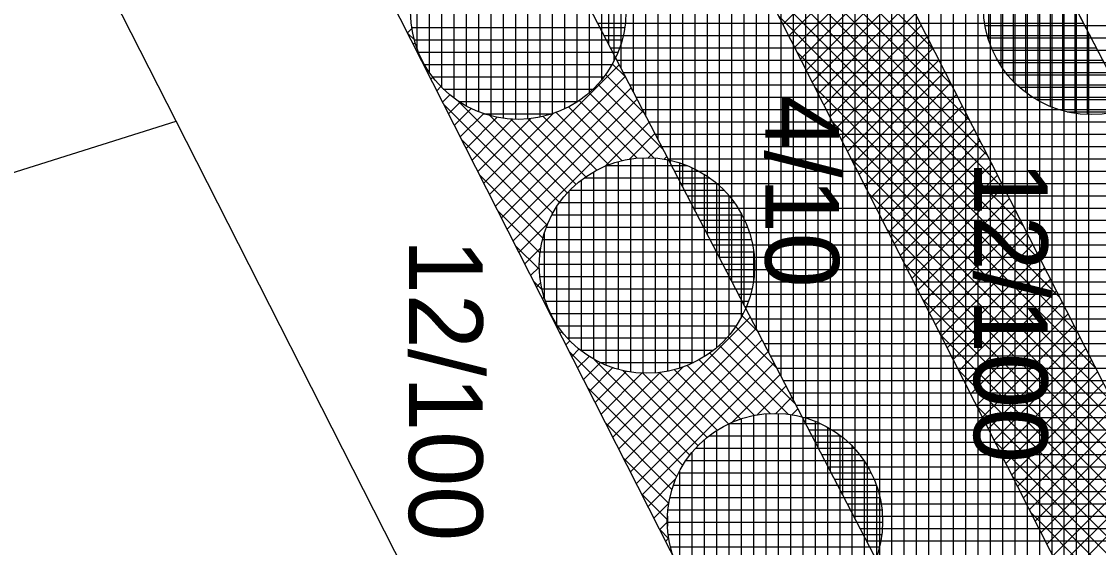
# Model space of a CAD drawing. Extents: x -565346 to -564154, y -1097386 to -1095620.
# Drawn here: x -564302.07 to -564284.58, y -1096108.82 to -1096100.28 of the extents above; entities that cross this region are included whole.
import ezdxf

# ---------------------------------------------------------------- set-up
doc = ezdxf.new("R2010")
doc.units = 0
for name, color, linetype in [('Vrstva 1', 7, 'Continuous'), ('Vrstva 40', 7, 'Continuous'), ('Vrstva 41', 7, 'Continuous'), ('Vrstva 42', 7, 'Continuous'), ('Vrstva 43', 7, 'Continuous'), ('Vrstva 44', 7, 'Continuous')]:
    doc.layers.add(name, color=color, linetype=linetype)

msp = doc.modelspace()

# ---------------------------------------------------------------- linework, layer by layer
at = {"layer": 'Vrstva 1'}
for p, q in [((-564286.49, -1096118.78), (-564303.06, -1096086.2)), ((-564299.56, -1096101.9), (-564306.61, -1096088.05)), ((-564455.123, -1096150.917), (-564299.56, -1096101.9)), ((-564289.91, -1096120.87), (-564299.56, -1096101.9))]:
    msp.add_line(p, q, dxfattribs=at)
at = {"layer": 'Vrstva 41'}
for points in [[(-564213.14, -1096212.119), (-564215.677, -1096213.942), (-564248.76, -1096171.14), (-564286.49, -1096118.78), (-564303.06, -1096086.2), (-564321.97, -1096050.57), (-564327.79, -1096006.41), (-564332.63, -1095955.35), (-564334.17, -1095918.36), (-564331.082, -1095918.814), (-564329.607, -1095955.228), (-564324.705, -1096006.855), (-564319.072, -1096049.639), (-564283.916, -1096117.222), (-564246.344, -1096169.361)], [(-564317.9, -1095918.68), (-564319.837, -1095918.359), (-564322.792, -1095953.471), (-564316.779, -1095990.732), (-564317.708, -1096006.365), (-564312.296, -1096047.478), (-564277.924, -1096113.563), (-564240.773, -1096165.119), (-564207.452, -1096208.029), (-564205.9, -1096206.84), (-564239.15, -1096163.95), (-564276.21, -1096112.52), (-564310.36, -1096046.86), (-564315.7, -1096006.29), (-564314.77, -1095990.63), (-564320.6, -1095954.5), (-564320.51, -1095950.21)]]:
    msp.add_lwpolyline(points, close=True, dxfattribs=at)
at = {"layer": 'Vrstva 42'}
for p, q in [((-564291.823, -1096096.163), (-564287.254, -1096100.732)), ((-564291.53, -1096096.738), (-564286.961, -1096101.308)), ((-564291.238, -1096097.314), (-564286.668, -1096101.883)), ((-564290.945, -1096097.89), (-564286.376, -1096102.459)), ((-564290.652, -1096098.465), (-564286.083, -1096103.034)), ((-564288.215, -1096098.842), (-564289.703, -1096100.33)), ((-564290.359, -1096099.041), (-564285.79, -1096103.61)), ((-564288.12, -1096099.029), (-564289.608, -1096100.518)), ((-564288.024, -1096099.217), (-564289.513, -1096100.705)), ((-564287.929, -1096099.404), (-564289.417, -1096100.893)), ((-564290.066, -1096099.616), (-564285.498, -1096104.185)), ((-564287.834, -1096099.592), (-564289.322, -1096101.08)), ((-564287.738, -1096099.779), (-564289.227, -1096101.268)), ((-564287.643, -1096099.967), (-564289.131, -1096101.455)), ((-564289.774, -1096100.192), (-564285.205, -1096104.761)), ((-564287.548, -1096100.154), (-564289.036, -1096101.643)), ((-564295.73, -1096100.396), (-564295.803, -1096100.469)), ((-564295.802, -1096100.471), (-564295.69, -1096100.583)), ((-564287.452, -1096100.342), (-564288.941, -1096101.83)), ((-564295.678, -1096100.627), (-564295.708, -1096100.656)), ((-564287.357, -1096100.529), (-564288.845, -1096102.018)), ((-564295.604, -1096100.835), (-564295.612, -1096100.844)), ((-564289.481, -1096100.768), (-564284.912, -1096105.337)), ((-564287.262, -1096100.717), (-564288.75, -1096102.205)), ((-564295.506, -1096101.02), (-564295.517, -1096101.031)), ((-564292.361, -1096100.987), (-564294.468, -1096103.093)), ((-564292.474, -1096100.971), (-564292.257, -1096101.188)), ((-564287.166, -1096100.904), (-564288.654, -1096102.393)), ((-564295.509, -1096101.047), (-564295.452, -1096101.104)), ((-564295.391, -1096101.188), (-564295.422, -1096101.219)), ((-564292.265, -1096101.173), (-564294.373, -1096103.281)), ((-564292.583, -1096101.145), (-564291.95, -1096101.777)), ((-564287.071, -1096101.092), (-564288.559, -1096102.58)), ((-564295.26, -1096101.339), (-564295.326, -1096101.406)), ((-564292.168, -1096101.359), (-564294.277, -1096103.468)), ((-564292.71, -1096101.301), (-564291.644, -1096102.367)), ((-564289.188, -1096101.343), (-564284.619, -1096105.912)), ((-564286.976, -1096101.279), (-564288.464, -1096102.768)), ((-564295.113, -1096101.475), (-564295.231, -1096101.593)), ((-564292.071, -1096101.545), (-564294.182, -1096103.656)), ((-564292.853, -1096101.44), (-564291.792, -1096102.501)), ((-564286.88, -1096101.467), (-564288.368, -1096102.955)), ((-564295.216, -1096101.622), (-564293.443, -1096103.395)), ((-564294.949, -1096101.594), (-564295.136, -1096101.781)), ((-564294.768, -1096101.696), (-564295.04, -1096101.968)), ((-564294.984, -1096101.572), (-564293.334, -1096103.222)), ((-564293.188, -1096101.67), (-564292.316, -1096102.542)), ((-564293.012, -1096101.564), (-564292.073, -1096102.503)), ((-564286.785, -1096101.654), (-564288.273, -1096103.142)), ((-564294.568, -1096101.779), (-564294.945, -1096102.156)), ((-564294.345, -1096101.838), (-564294.85, -1096102.343)), ((-564294.088, -1096101.865), (-564294.754, -1096102.531)), ((-564293.801, -1096101.861), (-564294.659, -1096102.718)), ((-564293.435, -1096101.777), (-564294.563, -1096102.906)), ((-564294.463, -1096101.81), (-564293.207, -1096103.066)), ((-564294.129, -1096101.861), (-564293.064, -1096102.927)), ((-564291.974, -1096101.731), (-564294.087, -1096103.843)), ((-564293.842, -1096101.865), (-564292.904, -1096102.803)), ((-564293.599, -1096101.825), (-564292.728, -1096102.697)), ((-564293.384, -1096101.758), (-564292.532, -1096102.609)), ((-564286.689, -1096101.842), (-564288.178, -1096103.33)), ((-564291.878, -1096101.917), (-564292.593, -1096102.632)), ((-564288.895, -1096101.919), (-564284.327, -1096106.488)), ((-564286.594, -1096102.029), (-564288.082, -1096103.517)), ((-564294.924, -1096102.198), (-564293.534, -1096103.587)), ((-564291.781, -1096102.103), (-564292.197, -1096102.519)), ((-564286.499, -1096102.217), (-564287.987, -1096103.705)), ((-564291.684, -1096102.289), (-564291.89, -1096102.495)), ((-564286.403, -1096102.404), (-564287.892, -1096103.892)), ((-564291.587, -1096102.475), (-564291.631, -1096102.519)), ((-564288.603, -1096102.495), (-564284.034, -1096107.063)), ((-564286.308, -1096102.592), (-564287.796, -1096104.08)), ((-564294.631, -1096102.773), (-564293.604, -1096103.8)), ((-564286.213, -1096102.779), (-564287.701, -1096104.267)), ((-564288.31, -1096103.07), (-564283.741, -1096107.639)), ((-564286.117, -1096102.967), (-564287.606, -1096104.455)), ((-564286.022, -1096103.154), (-564287.51, -1096104.642)), ((-564294.338, -1096103.349), (-564293.65, -1096104.037)), ((-564285.927, -1096103.342), (-564287.415, -1096104.83)), ((-564293.526, -1096103.565), (-564293.991, -1096104.031)), ((-564288.017, -1096103.646), (-564283.448, -1096108.214)), ((-564285.831, -1096103.529), (-564287.319, -1096105.017)), ((-564285.736, -1096103.717), (-564287.224, -1096105.205)), ((-564294.045, -1096103.925), (-564293.66, -1096104.31)), ((-564293.639, -1096103.961), (-564293.896, -1096104.218)), ((-564285.641, -1096103.904), (-564287.129, -1096105.392)), ((-564285.545, -1096104.092), (-564287.033, -1096105.58)), ((-564293.663, -1096104.268), (-564293.801, -1096104.406)), ((-564287.724, -1096104.221), (-564283.156, -1096108.79)), ((-564285.45, -1096104.279), (-564286.938, -1096105.767)), ((-564293.753, -1096104.5), (-564293.619, -1096104.634)), ((-564293.639, -1096104.527), (-564293.705, -1096104.593)), ((-564285.355, -1096104.467), (-564286.843, -1096105.955)), ((-564285.259, -1096104.654), (-564286.747, -1096106.142)), ((-564293.586, -1096104.757), (-564293.61, -1096104.781)), ((-564287.431, -1096104.797), (-564282.863, -1096109.365)), ((-564285.164, -1096104.842), (-564286.652, -1096106.33)), ((-564293.509, -1096104.963), (-564293.515, -1096104.968)), ((-564285.068, -1096105.029), (-564286.557, -1096106.517)), ((-564293.46, -1096105.076), (-564293.444, -1096105.092)), ((-564293.411, -1096105.148), (-564293.419, -1096105.156)), ((-564290.232, -1096105.08), (-564292.37, -1096107.218)), ((-564290.367, -1096105.058), (-564290.11, -1096105.314)), ((-564284.973, -1096105.217), (-564286.461, -1096106.705)), ((-564293.296, -1096105.315), (-564293.324, -1096105.343)), ((-564290.135, -1096105.266), (-564292.275, -1096107.406)), ((-564290.597, -1096105.394), (-564289.497, -1096106.493)), ((-564290.473, -1096105.234), (-564289.804, -1096105.903)), ((-564287.139, -1096105.373), (-564282.57, -1096109.941)), ((-564293.163, -1096105.466), (-564293.228, -1096105.531)), ((-564290.039, -1096105.452), (-564292.18, -1096107.593)), ((-564290.736, -1096105.537), (-564289.613, -1096106.66)), ((-564284.878, -1096105.404), (-564286.366, -1096106.892)), ((-564293.167, -1096105.651), (-564291.33, -1096107.488)), ((-564293.016, -1096105.601), (-564293.133, -1096105.718)), ((-564292.851, -1096105.719), (-564293.038, -1096105.906)), ((-564289.942, -1096105.638), (-564292.084, -1096107.781)), ((-564290.892, -1096105.664), (-564289.908, -1096106.648)), ((-564284.782, -1096105.592), (-564286.27, -1096107.08)), ((-564292.67, -1096105.821), (-564292.942, -1096106.093)), ((-564292.469, -1096105.903), (-564292.847, -1096106.281)), ((-564292.762, -1096105.774), (-564291.214, -1096107.321)), ((-564291.325, -1096105.89), (-564292.466, -1096107.031)), ((-564289.845, -1096105.824), (-564291.989, -1096107.968)), ((-564291.257, -1096105.864), (-564290.387, -1096106.735)), ((-564291.065, -1096105.773), (-564290.162, -1096106.676)), ((-564284.687, -1096105.779), (-564286.175, -1096107.267)), ((-564292.243, -1096105.96), (-564292.752, -1096106.468)), ((-564291.987, -1096105.986), (-564292.656, -1096106.656)), ((-564291.697, -1096105.979), (-564292.561, -1096106.843)), ((-564292.304, -1096105.949), (-564291.082, -1096107.171)), ((-564291.983, -1096105.987), (-564290.934, -1096107.036)), ((-564291.707, -1096105.98), (-564290.77, -1096106.917)), ((-564291.47, -1096105.934), (-564290.588, -1096106.816)), ((-564289.748, -1096106.01), (-564290.525, -1096106.787)), ((-564286.846, -1096105.948), (-564282.278, -1096110.517)), ((-564284.592, -1096105.967), (-564286.08, -1096107.455)), ((-564292.874, -1096106.227), (-564291.428, -1096107.673)), ((-564289.651, -1096106.196), (-564290.126, -1096106.671)), ((-564284.496, -1096106.154), (-564285.984, -1096107.642)), ((-564289.555, -1096106.382), (-564289.817, -1096106.645)), ((-564284.401, -1096106.341), (-564285.889, -1096107.83)), ((-564289.458, -1096106.568), (-564289.558, -1096106.668)), ((-564286.553, -1096106.524), (-564281.985, -1096111.092)), ((-564284.306, -1096106.529), (-564285.794, -1096108.017)), ((-564292.582, -1096106.803), (-564291.505, -1096107.879)), ((-564284.21, -1096106.716), (-564285.698, -1096108.205)), ((-564284.115, -1096106.904), (-564285.603, -1096108.392)), ((-564286.26, -1096107.1), (-564281.692, -1096111.668)), ((-564284.02, -1096107.091), (-564285.508, -1096108.579)), ((-564283.924, -1096107.279), (-564285.412, -1096108.767)), ((-564292.289, -1096107.378), (-564291.558, -1096108.109)), ((-564283.829, -1096107.466), (-564285.317, -1096108.954)), ((-564285.968, -1096107.675), (-564281.399, -1096112.243)), ((-564283.734, -1096107.654), (-564285.222, -1096109.142)), ((-564291.441, -1096107.703), (-564291.894, -1096108.156)), ((-564283.638, -1096107.841), (-564285.126, -1096109.329)), ((-564291.996, -1096107.954), (-564291.583, -1096108.367)), ((-564291.557, -1096108.102), (-564291.798, -1096108.343)), ((-564285.675, -1096108.251), (-564281.107, -1096112.819)), ((-564291.583, -1096108.411), (-564291.703, -1096108.531)), ((-564291.703, -1096108.529), (-564291.559, -1096108.674)), ((-564291.56, -1096108.67), (-564291.607, -1096108.718))]:
    msp.add_line(p, q, dxfattribs=at)
msp.add_lwpolyline([(-564322.318, -1095918.024), (-564324.311, -1095917.856), (-564327.322, -1095953.642), (-564321.3, -1095990.958), (-564322.226, -1096006.529), (-564316.652, -1096048.867), (-564298.213, -1096083.6), (-564281.777, -1096115.914), (-564244.285, -1096167.937), (-564211.109, -1096210.658), (-564209.483, -1096209.49), (-564242.801, -1096166.581), (-564280.063, -1096114.871), (-564296.384, -1096082.78), (-564314.716, -1096048.249), (-564320.218, -1096006.455), (-564319.291, -1095990.856), (-564325.309, -1095953.567)], close=True, dxfattribs=at)
at = {"layer": 'Vrstva 43'}
for p, q in [((-564292.53, -1096100.663), (-564292.53, -1096085.481)), ((-564292.33, -1096101.047), (-564292.33, -1096085.865)), ((-564292.13, -1096101.432), (-564292.13, -1096086.25)), ((-564291.93, -1096101.816), (-564291.93, -1096086.634)), ((-564291.73, -1096102.201), (-564291.73, -1096087.019)), ((-564291.53, -1096102.585), (-564291.53, -1096087.404)), ((-564291.33, -1096102.97), (-564291.33, -1096087.788)), ((-564291.13, -1096103.354), (-564291.13, -1096088.173)), ((-564290.93, -1096103.738), (-564290.93, -1096088.557)), ((-564290.73, -1096104.123), (-564290.73, -1096088.942)), ((-564290.53, -1096104.507), (-564290.53, -1096089.326)), ((-564290.33, -1096104.892), (-564290.33, -1096089.711)), ((-564290.13, -1096105.276), (-564290.13, -1096090.095)), ((-564289.93, -1096105.661), (-564289.93, -1096090.48)), ((-564289.73, -1096106.045), (-564289.73, -1096090.864)), ((-564289.53, -1096106.43), (-564289.53, -1096091.249)), ((-564289.33, -1096106.814), (-564289.33, -1096091.633)), ((-564289.13, -1096107.199), (-564289.13, -1096092.018)), ((-564288.93, -1096107.583), (-564288.93, -1096092.402)), ((-564288.73, -1096107.968), (-564288.73, -1096092.787)), ((-564288.53, -1096108.352), (-564288.53, -1096093.171)), ((-564288.33, -1096108.737), (-564288.33, -1096093.556)), ((-564288.13, -1096109.121), (-564288.13, -1096093.941)), ((-564287.93, -1096109.506), (-564287.93, -1096094.325)), ((-564287.73, -1096109.89), (-564287.73, -1096094.71)), ((-564287.53, -1096110.275), (-564287.53, -1096095.094)), ((-564287.33, -1096110.659), (-564287.33, -1096095.479)), ((-564287.13, -1096111.043), (-564287.13, -1096095.863)), ((-564286.93, -1096111.428), (-564286.93, -1096096.248)), ((-564286.73, -1096111.812), (-564286.73, -1096096.632)), ((-564286.53, -1096112.197), (-564286.53, -1096097.017)), ((-564286.33, -1096112.581), (-564286.33, -1096097.401)), ((-564286.13, -1096112.966), (-564286.13, -1096097.786)), ((-564285.93, -1096113.35), (-564285.93, -1096098.17)), ((-564285.73, -1096113.735), (-564285.73, -1096098.555)), ((-564285.53, -1096114.119), (-564285.53, -1096098.939)), ((-564285.33, -1096114.504), (-564285.33, -1096099.324)), ((-564285.13, -1096114.888), (-564285.13, -1096099.708)), ((-564284.93, -1096115.273), (-564284.93, -1096100.093)), ((-564292.713, -1096100.31), (-564284.817, -1096100.31)), ((-564284.73, -1096115.657), (-564284.73, -1096100.478)), ((-564292.609, -1096100.51), (-564284.713, -1096100.51)), ((-564292.505, -1096100.71), (-564284.609, -1096100.71)), ((-564292.401, -1096100.91), (-564284.505, -1096100.91)), ((-564292.297, -1096101.11), (-564284.401, -1096101.11)), ((-564292.193, -1096101.31), (-564284.297, -1096101.31)), ((-564292.089, -1096101.51), (-564284.193, -1096101.51)), ((-564291.985, -1096101.71), (-564284.089, -1096101.71)), ((-564291.881, -1096101.91), (-564283.985, -1096101.91)), ((-564291.777, -1096102.11), (-564283.881, -1096102.11)), ((-564291.673, -1096102.31), (-564283.777, -1096102.31)), ((-564291.569, -1096102.51), (-564283.673, -1096102.51)), ((-564291.465, -1096102.71), (-564283.569, -1096102.71)), ((-564291.361, -1096102.91), (-564283.465, -1096102.91)), ((-564291.257, -1096103.11), (-564283.361, -1096103.11)), ((-564291.153, -1096103.31), (-564283.257, -1096103.31)), ((-564291.049, -1096103.51), (-564283.153, -1096103.51)), ((-564290.945, -1096103.71), (-564283.049, -1096103.71)), ((-564290.841, -1096103.91), (-564282.945, -1096103.91)), ((-564290.737, -1096104.11), (-564282.841, -1096104.11)), ((-564290.633, -1096104.31), (-564282.737, -1096104.31)), ((-564290.529, -1096104.51), (-564282.633, -1096104.51)), ((-564290.425, -1096104.71), (-564282.529, -1096104.71)), ((-564290.321, -1096104.91), (-564282.425, -1096104.91)), ((-564290.217, -1096105.11), (-564282.321, -1096105.11)), ((-564290.113, -1096105.31), (-564282.217, -1096105.31)), ((-564290.008, -1096105.51), (-564282.113, -1096105.51)), ((-564289.904, -1096105.71), (-564282.008, -1096105.71)), ((-564289.8, -1096105.91), (-564281.904, -1096105.91)), ((-564289.696, -1096106.11), (-564281.8, -1096106.11)), ((-564289.592, -1096106.31), (-564281.696, -1096106.31)), ((-564289.488, -1096106.51), (-564281.592, -1096106.51)), ((-564289.384, -1096106.71), (-564281.488, -1096106.71)), ((-564289.28, -1096106.91), (-564281.384, -1096106.91)), ((-564289.176, -1096107.11), (-564281.28, -1096107.11)), ((-564289.072, -1096107.31), (-564281.176, -1096107.31)), ((-564288.968, -1096107.51), (-564281.072, -1096107.51)), ((-564288.864, -1096107.71), (-564280.968, -1096107.71)), ((-564288.76, -1096107.91), (-564280.864, -1096107.91)), ((-564288.656, -1096108.11), (-564280.76, -1096108.11)), ((-564288.552, -1096108.31), (-564280.656, -1096108.31)), ((-564288.448, -1096108.51), (-564280.552, -1096108.51)), ((-564288.344, -1096108.71), (-564280.448, -1096108.71))]:
    msp.add_line(p, q, dxfattribs=at)
for points in [[(-564173.087, -1096301.985), (-564179.49, -1096264.63), (-564192.762, -1096228.697), (-564195.888, -1096224.348), (-564194.264, -1096223.181), (-564206.02, -1096206.88), (-564207.452, -1096208.029), (-564240.773, -1096165.119), (-564277.924, -1096113.563), (-564312.296, -1096047.478), (-564317.708, -1096006.365)], [(-564324.705, -1096006.855), (-564319.072, -1096049.639), (-564283.916, -1096117.222), (-564246.344, -1096169.361), (-564213.14, -1096212.119), (-564215.677, -1096213.942), (-564204.005, -1096230.182), (-564201.974, -1096228.723), (-564199.442, -1096232.246), (-564186.765, -1096266.582), (-564180.797, -1096301.38)]]:
    msp.add_lwpolyline(points, dxfattribs=at)
at = {"layer": 'Vrstva 44'}
for p, q in [((-564294.25, -1096098.393), (-564294.25, -1096101.855)), ((-564294.05, -1096098.376), (-564294.05, -1096101.873)), ((-564293.85, -1096098.382), (-564293.85, -1096101.865)), ((-564285.16, -1096098.358), (-564285.16, -1096101.731)), ((-564284.96, -1096098.316), (-564284.96, -1096101.773)), ((-564284.76, -1096098.298), (-564284.76, -1096101.793)), ((-564294.65, -1096098.498), (-564294.65, -1096101.749)), ((-564294.45, -1096098.433), (-564294.45, -1096101.814)), ((-564293.65, -1096098.41), (-564293.65, -1096101.835)), ((-564293.45, -1096098.465), (-564293.45, -1096101.782)), ((-564293.25, -1096098.546), (-564293.25, -1096101.703)), ((-564285.56, -1096098.525), (-564285.56, -1096101.563)), ((-564285.36, -1096098.427), (-564285.36, -1096101.663)), ((-564295.05, -1096098.722), (-564295.05, -1096101.524)), ((-564294.85, -1096098.594), (-564294.85, -1096101.653)), ((-564293.05, -1096098.657), (-564293.05, -1096101.589)), ((-564285.76, -1096098.656), (-564285.76, -1096101.432)), ((-564295.25, -1096098.899), (-564295.25, -1096101.349)), ((-564292.85, -1096098.809), (-564292.85, -1096101.438)), ((-564285.96, -1096098.838), (-564285.96, -1096101.251)), ((-564292.65, -1096099.015), (-564292.65, -1096101.23)), ((-564286.16, -1096099.091), (-564286.16, -1096100.998)), ((-564295.45, -1096099.143), (-564295.45, -1096101.105)), ((-564292.45, -1096099.32), (-564292.45, -1096100.927)), ((-564295.65, -1096099.533), (-564295.65, -1096100.712)), ((-564286.36, -1096099.511), (-564286.36, -1096100.579)), ((-564295.733, -1096100.38), (-564292.273, -1096100.38)), ((-564286.416, -1096100.35), (-564282.973, -1096100.35)), ((-564295.69, -1096100.58), (-564292.314, -1096100.58)), ((-564286.368, -1096100.55), (-564283.022, -1096100.55)), ((-564295.623, -1096100.78), (-564292.383, -1096100.78)), ((-564286.296, -1096100.75), (-564283.096, -1096100.75)), ((-564295.528, -1096100.98), (-564292.479, -1096100.98)), ((-564286.191, -1096100.95), (-564283.198, -1096100.95)), ((-564295.396, -1096101.18), (-564292.608, -1096101.18)), ((-564286.049, -1096101.15), (-564283.341, -1096101.15)), ((-564285.857, -1096101.35), (-564283.531, -1096101.35)), ((-564295.22, -1096101.38), (-564292.787, -1096101.38)), ((-564285.583, -1096101.55), (-564283.805, -1096101.55)), ((-564294.971, -1096101.58), (-564293.036, -1096101.58)), ((-564294.561, -1096101.78), (-564293.444, -1096101.78)), ((-564285.085, -1096101.75), (-564284.312, -1096101.75)), ((-564292.38, -1096102.557), (-564292.38, -1096105.929)), ((-564292.18, -1096102.515), (-564292.18, -1096105.971)), ((-564291.98, -1096102.496), (-564291.98, -1096105.991)), ((-564291.78, -1096102.5), (-564291.78, -1096105.987)), ((-564291.58, -1096102.526), (-564291.58, -1096105.959)), ((-564291.38, -1096102.577), (-564291.38, -1096105.908)), ((-564292.78, -1096102.726), (-564292.78, -1096105.76)), ((-564292.58, -1096102.627), (-564292.58, -1096105.86)), ((-564292.564, -1096102.62), (-564291.261, -1096102.62)), ((-564291.18, -1096102.656), (-564291.18, -1096105.831)), ((-564290.98, -1096102.764), (-564290.98, -1096105.723)), ((-564292.98, -1096102.857), (-564292.98, -1096105.628)), ((-564292.928, -1096102.82), (-564290.897, -1096102.82)), ((-564290.78, -1096102.91), (-564290.78, -1096105.575)), ((-564293.18, -1096103.039), (-564293.18, -1096105.446)), ((-564293.161, -1096103.02), (-564290.662, -1096103.02)), ((-564290.58, -1096103.109), (-564290.58, -1096105.375)), ((-564293.38, -1096103.294), (-564293.38, -1096105.192)), ((-564293.332, -1096103.22), (-564290.494, -1096103.22)), ((-564293.454, -1096103.42), (-564290.369, -1096103.42)), ((-564290.38, -1096103.398), (-564290.38, -1096105.084)), ((-564293.546, -1096103.62), (-564290.279, -1096103.62)), ((-564293.61, -1096103.82), (-564290.216, -1096103.82)), ((-564293.58, -1096103.719), (-564293.58, -1096104.768)), ((-564290.18, -1096104.002), (-564290.18, -1096104.48)), ((-564293.647, -1096104.02), (-564290.177, -1096104.02)), ((-564293.66, -1096104.22), (-564290.163, -1096104.22)), ((-564293.651, -1096104.42), (-564290.173, -1096104.42)), ((-564293.62, -1096104.62), (-564290.205, -1096104.62)), ((-564293.564, -1096104.82), (-564290.261, -1096104.82)), ((-564293.478, -1096105.02), (-564290.345, -1096105.02)), ((-564293.362, -1096105.22), (-564290.463, -1096105.22)), ((-564293.205, -1096105.42), (-564290.617, -1096105.42)), ((-564292.992, -1096105.62), (-564290.835, -1096105.62)), ((-564292.667, -1096105.82), (-564291.154, -1096105.82)), ((-564290.38, -1096106.733), (-564290.38, -1096110.053)), ((-564290.18, -1096106.679), (-564290.18, -1096110.107)), ((-564289.98, -1096106.65), (-564289.98, -1096110.135)), ((-564289.78, -1096106.645), (-564289.78, -1096110.14)), ((-564289.58, -1096106.663), (-564289.58, -1096110.124)), ((-564289.38, -1096106.705), (-564289.38, -1096110.083)), ((-564289.18, -1096106.77), (-564289.18, -1096110.015)), ((-564290.78, -1096106.923), (-564290.78, -1096109.864)), ((-564290.58, -1096106.812), (-564290.58, -1096109.973)), ((-564290.575, -1096106.81), (-564289.091, -1096106.81)), ((-564288.98, -1096106.866), (-564288.98, -1096109.919)), ((-564290.98, -1096107.074), (-564290.98, -1096109.712)), ((-564290.904, -1096107.01), (-564288.763, -1096107.01)), ((-564288.78, -1096106.997), (-564288.78, -1096109.791)), ((-564291.18, -1096107.279), (-564291.18, -1096109.508)), ((-564291.12, -1096107.21), (-564288.546, -1096107.21)), ((-564288.58, -1096107.173), (-564288.58, -1096109.613)), ((-564291.278, -1096107.41), (-564288.385, -1096107.41)), ((-564288.38, -1096107.418), (-564288.38, -1096109.366)), ((-564291.396, -1096107.61), (-564288.27, -1096107.61)), ((-564291.38, -1096107.58), (-564291.38, -1096109.206)), ((-564291.482, -1096107.81), (-564288.184, -1096107.81)), ((-564288.18, -1096107.821), (-564288.18, -1096108.965)), ((-564291.538, -1096108.01), (-564288.125, -1096108.01)), ((-564291.58, -1096108.314), (-564291.58, -1096108.476)), ((-564291.571, -1096108.21), (-564288.093, -1096108.21)), ((-564291.581, -1096108.41), (-564288.084, -1096108.41)), ((-564291.568, -1096108.61), (-564288.098, -1096108.61)), ((-564291.531, -1096108.81), (-564288.134, -1096108.81))]:
    msp.add_line(p, q, dxfattribs=at)
for centre in [(-564294.003, -1096100.123), (-564284.695, -1096100.044), (-564291.912, -1096104.243), (-564289.833, -1096108.393)]:
    msp.add_circle(centre, 1.75, dxfattribs=at)

# ---------------------------------------------------------------- texts
at = {"layer": 'Vrstva 40'}
for s, p in [('4/10', (-564289.99, -1096101.48)), ('12/100', (-564286.6, -1096102.54)), ('12/100', (-564295.78, -1096103.81))]:
    msp.add_text(s, height=1.2, rotation=270, dxfattribs=at).set_placement(p)

doc.saveas('drawing.dxf')
